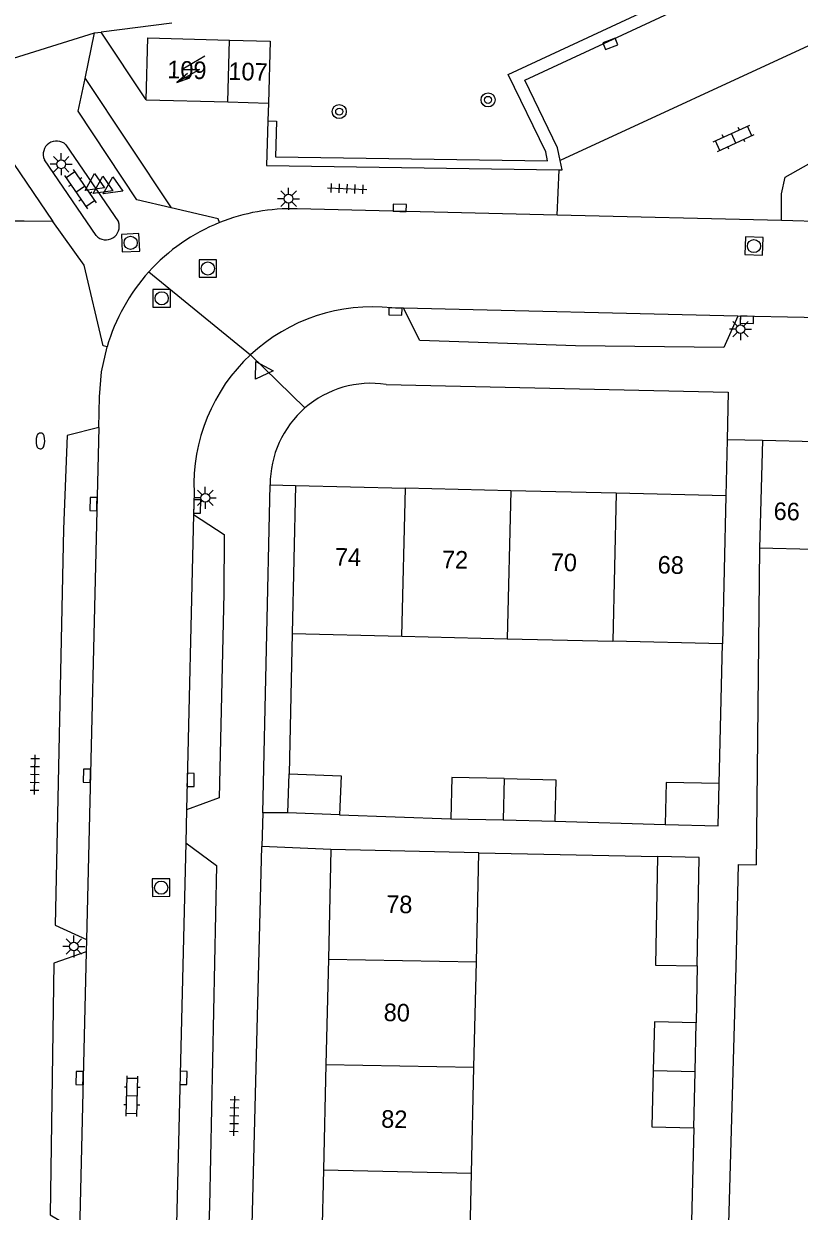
# Model space of a CAD drawing. Extents: x 132994 to 136000, y 393499 to 395512.
# Drawn here: x 134234.4 to 134278.5, y 394292.4 to 394360 of the extents above; entities that cross this region are included whole.
import ezdxf

# ---------------------------------------------------------------- set-up
doc = ezdxf.new("R2010")
doc.units = 0
for name, color, linetype in [('gg-afsc-erfafscheiding', 7, 'Continuous'), ('gg-anno-huisnummerreeks BGT', 7, 'Continuous'), ('gg-bbg-bijgebouw', 7, 'Continuous'), ('gg-bbg-gedigitaliseerde bebouwing', 7, 'Continuous'), ('gg-bbg-gedigitaliseerde bijgebouw', 7, 'Continuous'), ('gg-bbg-hoofdgebouw', 7, 'Continuous'), ('gg-bbg-tussenscheiding', 7, 'Continuous'), ('gg-knt-verharding', 7, 'Continuous'), ('gg-knt-verharding nz', 7, 'Continuous'), ('gt-grn-groengrens', 7, 'Continuous'), ('gt-grn-vlakafsluiter', 7, 'Continuous'), ('gt-grn-weggrens', 7, 'Continuous'), ('gt-symb-boom', 7, 'Continuous'), ('gt-symb-brandkraan', 7, 'Continuous'), ('gt-symb-klinker verharding', 7, 'Continuous'), ('gt-symb-kolk', 7, 'Continuous'), ('gt-symb-lichtmast', 7, 'Continuous'), ('gt-symb-rioolschacht', 7, 'Continuous'), ('gt-symb-tegel verharding', 7, 'Continuous'), ('gt-symb-trafo symbool', 7, 'Continuous'), ('gt-symb-waterafsluiter', 7, 'Continuous')]:
    doc.layers.add(name, color=color, linetype=linetype)

# ---------------------------------------------------------------- blocks, each defined once
blk = doc.blocks.new('gt0-KL1')
at = {"layer": 'gt-symb-klinker verharding'}
for p, q in [((-1.15, 0.3), (1.15, 0.3)), ((-1, -0.3), (-1, 0.3)), ((-0.5, 0.3), (-0.5, 0.45)), ((0, -0.3), (0, 0.3)), ((0.5, 0.3), (0.5, 0.45)), ((1, -0.3), (1, 0.3)), ((-1.15, -0.3), (1.15, -0.3)), ((-0.5, -0.45), (-0.5, -0.3)), ((0.5, -0.45), (0.5, -0.3))]:
    blk.add_line(p, q, dxfattribs=at)
blk = doc.blocks.new('gt0-WAFSL')
at = {"layer": 'gt-symb-waterafsluiter'}
for p, q in [((-0.5, -0.333), (0, 0.667)), ((0, 0.667), (0.5, -0.333)), ((0.5, -0.333), (-0.5, -0.333))]:
    blk.add_line(p, q, dxfattribs=at)
blk = doc.blocks.new('gt0-LMAST')
at = {"layer": 'gt-symb-lichtmast'}
for p, q in [((-0.182, 0.173), (-0.447, 0.438)), ((-0.005, 0.246), (-0.005, 0.621)), ((0.172, 0.173), (0.437, 0.438)), ((-0.255, -0.004), (-0.63, -0.004)), ((-0.182, -0.181), (-0.447, -0.446)), ((-0.005, -0.254), (-0.005, -0.629)), ((0.437, -0.446), (0.172, -0.181)), ((0.245, -0.004), (0.62, -0.004))]:
    blk.add_line(p, q, dxfattribs=at)
blk.add_circle((-0.005, -0.004), 0.25, dxfattribs=at)
blk = doc.blocks.new('gt0-KOLK')
at = {"layer": 'gt-symb-kolk'}
blk.add_lwpolyline([(0, 0), (0.375, 0), (0.375, 0.4), (-0.375, 0.4), (-0.375, 0), (0, 0)], dxfattribs=at)
blk = doc.blocks.new('gt0-RS')
at = {"layer": 'gt-symb-rioolschacht'}
blk.add_lwpolyline([(-0.5, -0.5), (0.5, -0.5), (0.5, 0.5), (-0.5, 0.5)], close=True, dxfattribs=at)
blk.add_circle((0, 0), 0.375, dxfattribs=at)
blk = doc.blocks.new('gt0-BOOM')
at = {"layer": 'gt-symb-boom'}
for radius in [0.4, 0.2]:
    blk.add_circle((0, 0), radius, dxfattribs=at)
blk = doc.blocks.new('gt0-TEG1')
at = {"layer": 'gt-symb-tegel verharding'}
for p, q in [((-1.125, 0), (1.125, 0)), ((-0.9, -0.25), (-0.9, 0.25)), ((-0.45, -0.25), (-0.45, 0.25)), ((0, -0.25), (0, 0.25)), ((0.45, -0.25), (0.45, 0.25)), ((0.9, -0.25), (0.9, 0.25))]:
    blk.add_line(p, q, dxfattribs=at)
blk = doc.blocks.new('gt0-HSP')
at = {"layer": 'gt-symb-trafo symbool'}
for points in [[(0.771, 0.746), (-0.529, -0.004), (0.471, -0.004), (-0.829, -0.754)], [(-0.217, -0.24), (-0.829, -0.754), (-0.077, -0.48)]]:
    blk.add_lwpolyline(points, dxfattribs=at)
blk = doc.blocks.new('gt0-BR')
at = {"layer": 'gt-symb-brandkraan'}
for centre, radius, start, end in [((-0.244, 0), 0.206, 107.56694, 252.43307), ((0.599, -2.664), 3, 106.89205, 107.56694), ((0, -0.691), 0.938, 73.10799, 106.89205), ((-0.599, -2.664), 3, 72.43309, 73.10799), ((0.244, 0), 0.206, 287.56695, 72.43309), ((0.599, 2.664), 3, 252.43307, 253.10797), ((0, 0.691), 0.938, 253.10797, 286.89206), ((-0.599, 2.664), 3, 286.89206, 287.56695)]:
    blk.add_arc(centre, radius, start, end, dxfattribs=at)

msp = doc.modelspace()

# ---------------------------------------------------------------- linework, layer by layer
at = {"layer": 'gg-afsc-erfafscheiding'}
for p, q in [((134276.27, 394330.13), (134276.089, 394312.101)), ((134249.66, 394325.27), (134249.5, 394317.28)), ((134273.976, 394316.721), (134274.16, 394324.67)), ((134252.36, 394314.94), (134258.694, 394314.723)), ((134264.619, 394314.586), (134270.899, 394314.387)), ((134260.296, 394312.785), (134270.462, 394312.57)), ((134272.728, 394306.342), (134272.666, 394303.106)), ((134272.528, 394297.14), (134272.386, 394291.036))]:
    msp.add_line(p, q, dxfattribs=at)
msp.add_lwpolyline([(134273.735, 394263.782), (134274.94, 394306.297), (134275.075, 394312.124), (134276.089, 394312.101)], dxfattribs=at)
at = {"layer": 'gg-bbg-bijgebouw'}
for p, q in [((134276.44, 394336.25), (134276.27, 394330.13)), ((134279.466, 394336.176), (134276.44, 394336.25)), ((134249.42, 394315.06), (134249.5, 394317.28)), ((134252.36, 394314.94), (134249.42, 394315.06))]:
    msp.add_line(p, q, dxfattribs=at)
msp.add_lwpolyline([(134249.5, 394317.28), (134252.45, 394317.16), (134252.36, 394314.94)], dxfattribs=at)
at = {"layer": 'gg-bbg-gedigitaliseerde bebouwing'}
for p, q in [((134260.296, 394312.785), (134251.87, 394312.98)), ((134260.152, 394306.575), (134260.296, 394312.785)), ((134260.013, 394300.575), (134260.152, 394306.575)), ((134259.873, 394294.55), (134260.013, 394300.575))]:
    msp.add_line(p, q, dxfattribs=at)
msp.add_lwpolyline([(134262.13, 394288.402), (134262.134, 394288.562), (134259.735, 394288.617), (134259.873, 394294.55)], dxfattribs=at)
at = {"layer": 'gg-bbg-gedigitaliseerde bijgebouw'}
for p, q in [((134279.316, 394330.044), (134276.27, 394330.13)), ((134258.694, 394314.723), (134261.682, 394314.654)), ((134261.682, 394314.654), (134264.619, 394314.586)), ((134272.602, 394300.33), (134272.666, 394303.106)), ((134272.528, 394297.14), (134272.602, 394300.33))]:
    msp.add_line(p, q, dxfattribs=at)
for points in [[(134261.735, 394317.005), (134258.749, 394317.074), (134258.694, 394314.723)], [(134261.735, 394317.005), (134264.673, 394316.937), (134264.619, 394314.586)], [(134273.976, 394316.721), (134270.955, 394316.791), (134270.899, 394314.387)], [(134270.899, 394314.387), (134273.92, 394314.317), (134273.976, 394316.721)], [(134270.462, 394312.57), (134270.348, 394306.386), (134272.728, 394306.342)], [(134272.728, 394306.342), (134272.842, 394312.525), (134270.462, 394312.57)], [(134272.666, 394303.106), (134270.288, 394303.162), (134270.224, 394300.385)], [(134270.224, 394300.385), (134270.15, 394297.195), (134272.528, 394297.14)]]:
    msp.add_lwpolyline(points, dxfattribs=at)
at = {"layer": 'gg-bbg-hoofdgebouw'}
for p, q in [((134241.35, 394355.64), (134246.001, 394355.513)), ((134246.001, 394355.513), (134248.31, 394355.45)), ((134249.86, 394333.69), (134249.66, 394325.27)), ((134249.86, 394333.69), (134256.115, 394333.537)), ((134262.11, 394333.39), (134256.115, 394333.537)), ((134268.112, 394333.243), (134262.11, 394333.39)), ((134274.36, 394333.09), (134268.112, 394333.243)), ((134274.36, 394333.09), (134274.16, 394324.67)), ((134249.66, 394325.27), (134255.915, 394325.117)), ((134255.915, 394325.117), (134261.903, 394324.97)), ((134261.903, 394324.97), (134267.912, 394324.823)), ((134274.16, 394324.67), (134267.912, 394324.823)), ((134251.87, 394312.98), (134251.725, 394306.731)), ((134251.725, 394306.731), (134251.585, 394300.732)), ((134251.585, 394300.732), (134251.445, 394294.735)), ((134251.445, 394294.735), (134251.304, 394288.65))]:
    msp.add_line(p, q, dxfattribs=at)
for points in [[(134241.35, 394355.64), (134241.44, 394359.16), (134246.097, 394359.033)], [(134246.097, 394359.033), (134248.41, 394358.97), (134248.31, 394355.45)]]:
    msp.add_lwpolyline(points, dxfattribs=at)
at = {"layer": 'gg-bbg-tussenscheiding'}
for p, q in [((134246.001, 394355.513), (134246.097, 394359.033)), ((134255.915, 394325.117), (134256.115, 394333.537)), ((134262.11, 394333.39), (134261.903, 394324.97)), ((134268.112, 394333.243), (134267.912, 394324.823)), ((134261.735, 394317.005), (134261.682, 394314.654)), ((134251.725, 394306.731), (134260.152, 394306.575)), ((134251.585, 394300.732), (134260.013, 394300.575)), ((134270.224, 394300.385), (134272.602, 394300.33)), ((134251.445, 394294.735), (134259.873, 394294.55))]:
    msp.add_line(p, q, dxfattribs=at)
at = {"layer": 'gg-knt-verharding'}
for p, q in [((134242.82, 394360), (134238.79, 394359.48)), ((134237.873, 394356.852), (134238.417, 394359.457)), ((134238.417, 394359.457), (134238.79, 394359.48)), ((134241.35, 394355.64), (134238.79, 394359.48)), ((134237.873, 394356.852), (134242.776, 394349.49)), ((134248.31, 394355.45), (134248.279, 394354.445)), ((134236.78, 394353.08), (134239.78, 394348.689)), ((134238.51, 394347.91), (134235.559, 394352.23)), ((134264.757, 394349.071), (134264.874, 394351.652)), ((134264.757, 394349.071), (134249.947, 394349.43)), ((134277.529, 394348.762), (134264.757, 394349.071)), ((134236.05, 394348.72), (134234.403, 394348.729)), ((134255.999, 394343.774), (134255.34, 394343.79)), ((134274.43, 394336.294), (134274.36, 394333.09)), ((134244.08, 394333.283), (134244.05, 394332.036)), ((134247.99, 394315.06), (134248.412, 394333.725)), ((134243.649, 394315.238), (134243.604, 394313.357)), ((134249.42, 394315.06), (134247.99, 394315.06)), ((134246.719, 394264.429), (134247.93, 394313.14)), ((134251.87, 394312.98), (134247.93, 394313.14)), ((134237.956, 394307.857), (134237.939, 394307.155))]:
    msp.add_line(p, q, dxfattribs=at)
for points in [[(134264.919, 394352.189), (134264.77, 394352.91), (134262.91, 394356.75), (134275.093, 394362.419)], [(134277.529, 394348.762), (134277.522, 394350.288), (134277.733, 394351.234), (134279.523, 394352.24), (134283.833, 394353.932), (134282.511, 394356.85), (134281.163, 394359.674)], [(134228.94, 394356.48), (134232.67, 394353.66), (134236.05, 394348.72)], [(134242.776, 394349.49), (134240.829, 394349.947), (134237.485, 394354.992), (134237.873, 394356.852)], [(134248.279, 394354.445), (134248.2, 394351.89), (134264.874, 394351.652)], [(134264.874, 394351.652), (134265.03, 394351.65), (134264.919, 394352.189)], [(134245.523, 394348.648), (134245.457, 394348.86), (134242.776, 394349.49)], [(134304.599, 394347.347), (134302.63, 394347.51), (134290.97, 394348.24), (134280.08, 394348.7), (134277.529, 394348.762)], [(134234.403, 394348.729), (134232.55, 394348.74), (134232.546, 394348.425)], [(134239.126, 394341.571), (134238.901, 394341.638), (134237.817, 394346.228), (134236.05, 394348.72)], [(134275.04, 394343.328), (134274.242, 394341.549), (134265.793, 394341.64), (134256.939, 394341.936), (134255.999, 394343.774)], [(134302.322, 394341.994), (134300.92, 394342.11), (134291.47, 394342.7), (134278.82, 394343.24), (134275.04, 394343.328)], [(134238.659, 394336.989), (134238.7, 394338.73), (134238.819, 394340.165), (134239.126, 394341.571)], [(134255.008, 394339.44), (134274.49, 394339), (134274.43, 394336.294)], [(134238.659, 394336.989), (134236.861, 394336.533), (134236.642, 394331.196), (134236.165, 394308.669), (134237.956, 394307.857)], [(134244.05, 394332.036), (134245.793, 394330.902), (134245.772, 394327.541), (134245.51, 394315.912), (134243.649, 394315.238)], [(134243.604, 394313.357), (134245.354, 394312.064), (134244.969, 394292.675), (134244.639, 394284.084), (134242.887, 394283.384)], [(134237.939, 394307.155), (134236.093, 394306.511), (134235.888, 394292.18), (134237.555, 394291.197)]]:
    msp.add_lwpolyline(points, dxfattribs=at)
for centre, radius, start, end in [((134236.252, 394352.537), 0.758, 45.77962, 203.90784), ((134249.594, 394338.52), 10.916, 88.14883, 111.89963), ((134239.065, 394348.429), 0.76, 223.06061, 19.98812), ((134249.603, 394338.53), 10.91, 111.96183, 137.88603), ((134249.601, 394338.532), 10.907, 137.88665, 163.81996), ((134254.213, 394333.711), 10.142, 83.6208, 133.01822), ((134254.212, 394333.711), 10.141, 133.01502, 182.41811), ((134254.16, 394333.755), 5.748, 81.51469, 130.91029), ((134254.159, 394333.755), 5.747, 130.9025, 180.30042)]:
    msp.add_arc(centre, radius, start, end, dxfattribs=at)
at = {"layer": 'gg-knt-verharding nz'}
for p, q in [((134281.163, 394359.674), (134264.919, 394352.189)), ((134275.04, 394343.328), (134255.999, 394343.774)), ((134238.659, 394336.989), (134237.956, 394307.857)), ((134244.05, 394332.036), (134243.649, 394315.238)), ((134243.604, 394313.357), (134243.047, 394290.059)), ((134237.939, 394307.155), (134237.555, 394291.197))]:
    msp.add_line(p, q, dxfattribs=at)
at = {"layer": 'gt-grn-groengrens'}
for points in [[(134264.21, 394352.162), (134264.102, 394352.683), (134261.97, 394357.085), (134274.797, 394363.053), (134275.093, 394362.419)], [(134248.279, 394354.445), (134248.779, 394354.43), (134248.715, 394352.383), (134264.21, 394352.162)]]:
    msp.add_lwpolyline(points, dxfattribs=at)
at = {"layer": 'gt-grn-vlakafsluiter'}
msp.add_line((134248.412, 394333.725), (134249.86, 394333.69), dxfattribs=at)
at = {"layer": 'gt-grn-weggrens'}
for p, q in [((134228.94, 394356.48), (134238.417, 394359.457)), ((134241.51, 394345.846), (134247.294, 394341.126)), ((134247.294, 394341.126), (134250.396, 394338.099)), ((134276.44, 394336.25), (134274.43, 394336.294)), ((134247.99, 394315.06), (134247.93, 394313.14))]:
    msp.add_line(p, q, dxfattribs=at)

# ---------------------------------------------------------------- block references
at = {"layer": 'gt-symb-boom'}
for p in [(134260.816, 394355.633), (134252.343, 394354.966)]:
    msp.add_blockref('gt0-BOOM', p, dxfattribs=at)
at = {"layer": 'gt-symb-brandkraan', "rotation": 88.6251652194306}
msp.add_blockref('gt0-BR', (134235.332, 394336.222), dxfattribs=at)
at = {"layer": 'gt-symb-klinker verharding'}
for p, rotation in [((134274.796, 394353.446), 24.719093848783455), ((134237.605, 394350.555), -55.67439803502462), ((134240.55, 394298.938), 88.56790381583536)]:
    msp.add_blockref('gt0-KL1', p, dxfattribs=dict(at, rotation=rotation))
at = {"layer": 'gt-symb-kolk'}
for p, rotation in [((134267.705, 394359.007), -159.39030706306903), ((134255.788, 394349.289), -1.48935472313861), ((134255.545, 394343.786), 178.56790381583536), ((134275.561, 394343.317), 178.73969615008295), ((134238.553, 394332.627), 88.6251652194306), ((134244.06, 394332.495), -91.0884888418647), ((134238.18, 394317.166), 88.6251652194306), ((134243.687, 394316.939), -91.31757062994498), ((134237.764, 394299.961), 88.5106452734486), ((134243.282, 394299.973), -91.3748347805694)]:
    msp.add_blockref('gt0-KOLK', p, dxfattribs=dict(at, rotation=rotation))
at = {"layer": 'gt-symb-lichtmast'}
for p in [(134236.524, 394351.972), (134249.467, 394350.014), (134275.195, 394342.589), (134244.726, 394332.986), (134237.245, 394307.452)]:
    msp.add_blockref('gt0-LMAST', p, dxfattribs=at)
at = {"layer": 'gt-symb-rioolschacht'}
for p, rotation in [((134240.47, 394347.5), -177.1919469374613), ((134275.955, 394347.313), -2.235636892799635), ((134242.207, 394310.803), 90.40106390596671)]:
    msp.add_blockref('gt0-RS', p, dxfattribs=dict(at, rotation=rotation))
for p in [(134244.867, 394346.039), (134242.24, 394344.343)]:
    msp.add_blockref('gt0-RS', p, dxfattribs=at)
at = {"layer": 'gt-symb-tegel verharding'}
for p, rotation in [((134252.798, 394350.578), -2.4646633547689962), ((134235.016, 394317.229), 88.56790381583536), ((134246.372, 394297.81), 88.56790381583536)]:
    msp.add_blockref('gt0-TEG1', p, dxfattribs=dict(at, rotation=rotation))
at = {"layer": 'gt-symb-trafo symbool'}
msp.add_blockref('gt0-HSP', (134243.926, 394357.373), dxfattribs=at)
at = {"layer": 'gt-symb-waterafsluiter'}
for p, rotation in [((134238.424, 394350.851), 124.32560196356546), ((134238.897, 394350.69), 124.32560196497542), ((134239.466, 394350.655), 124.32560196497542), ((134247.915, 394340.238), -91.3748347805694)]:
    msp.add_blockref('gt0-WAFSL', p, dxfattribs=dict(at, rotation=rotation))

# ---------------------------------------------------------------- texts
at = {"layer": 'gg-anno-huisnummerreeks BGT'}
for s, rotation, p in [('109', 358.4, (134242.545, 394356.869)), ('107', 358.4, (134246.024, 394356.775)), ('66', 358.6, (134277.066, 394331.733)), ('74', 358.6, (134252.09, 394329.134)), ('72', 358.6, (134258.182, 394328.985)), ('70', 358.6, (134264.376, 394328.833)), ('68', 358.6, (134270.465, 394328.684)), ('78', 358.7, (134255.011, 394309.371)), ('80', 358.7, (134254.867, 394303.21)), ('82', 358.7, (134254.726, 394297.144))]:
    msp.add_text(s, height=1, rotation=rotation, dxfattribs=at).set_placement(p)

doc.saveas('drawing.dxf')
